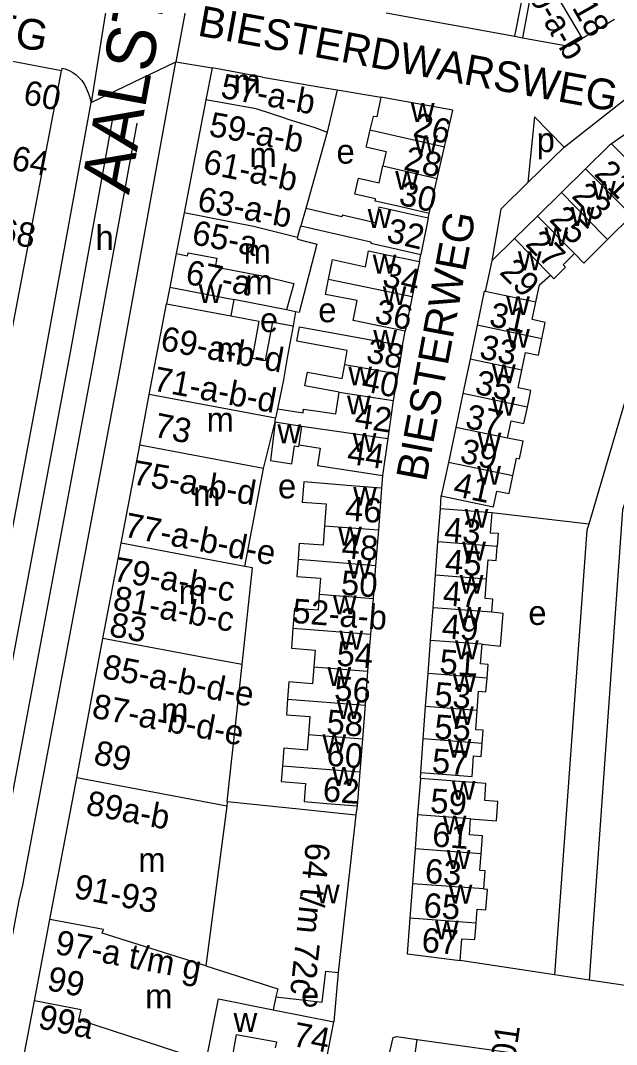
# Model space of a CAD drawing. Extents: x 161141 to 163125, y 381621 to 383200.
# Drawn here: x 161877.9 to 161975.3, y 381774.6 to 381942 of the extents above; entities that cross this region are included whole.
import ezdxf

# ---------------------------------------------------------------- set-up
doc = ezdxf.new("R2010")
doc.units = 0
for name, color, linetype in [('BLT_Basislijn', 7, 'Continuous'), ('BLT_Bebouwing', 7, 'Continuous'), ('BLT_Centroide', 7, 'Continuous'), ('BLT_Huisnummer', 7, 'Continuous'), ('BLT_Huisnummer_ tussenligend', 7, 'Continuous'), ('BLT_Huisnummer_reeks', 7, 'Continuous'), ('BLT_Onderdoorgang_en_onderverdeling', 7, 'Continuous'), ('BLT_Onderverdeling_panden', 7, 'Continuous'), ('BLT_Straatnaam', 7, 'Continuous'), ('BLT_Straatnaam_hoofdweg', 7, 'Continuous'), ('BLT_Vlakafsluiter', 7, 'Continuous')]:
    doc.layers.add(name, color=color, linetype=linetype)

msp = doc.modelspace()

# ---------------------------------------------------------------- linework, layer by layer
at = {"layer": 'BLT_Basislijn'}
for p, q in [((161958.7, 381939.4), (161959.91, 381939.18)), ((161903.29, 381935.24), (161909.2, 381934.23)), ((161929.63, 381930.67), (161936.78, 381929.48)), ((161966.74, 381921.31), (161977.19, 381929.52)), ((161961.91, 381926.22), (161960.82, 381915.5)), ((161966.74, 381921.31), (161961.91, 381926.22)), ((161960.82, 381915.5), (161966.74, 381921.31)), ((161956.4, 381911.16), (161960.82, 381915.5)), ((161944.51, 381909.66), (161944.68, 381910.46)), ((161943.07, 381902.59), (161943.29, 381903.72)), ((161922.84, 381894.38), (161922.46, 381892.07)), ((161940.3, 381888.86), (161940.74, 381891.21)), ((161937.06, 381867.64), (161936.9, 381865.54)), ((161946.51, 381862.15), (161946.66, 381864.31)), ((161970.75, 381859.64), (161954.89, 381861.51)), ((161943.24, 381818.08), (161943.29, 381819.06)), ((161932.93, 381813.63), (161932.68, 381812.15)), ((161965.18, 381785.99), (161949.75, 381788.32)), ((161929.78, 381786.39), (161929.09, 381778.31)), ((161970.83, 381785.14), (161965.18, 381785.99))]:
    msp.add_line(p, q, dxfattribs=at)
for points in [[(161869.7, 381756.03), (161877.68, 381798.15), (161878.28, 381800.64), (161894.15, 381885.14), (161903.29, 381935.24)], [(161884.66, 381934.2), (161884.57, 381933.74)], [(161884.66, 381934.2), (161885.19, 381934.08), (161885.85, 381933.8), (161886.45, 381933.49), (161887.01, 381933.11), (161887.48, 381932.64), (161887.92, 381932.17), (161888.33, 381931.51), (161888.61, 381930.92), (161888.92, 381930.17), (161889.24, 381929.38), (161889.39, 381928.72), (161889.41, 381928.6)], [(161862.3, 381783.76), (161864.78, 381796.88), (161865.38, 381799.36), (161881.2, 381883.55), (161889.41, 381928.6)], [(161861.39, 381757.58), (161869.51, 381800.45), (161870.11, 381802.93), (161885.94, 381887.2), (161893, 381925.95)], [(161865.33, 381756.85), (161873.42, 381799.6), (161874.02, 381802.09), (161889.87, 381886.48), (161896.93, 381925.2)], [(161956.4, 381911.16), (161954.9, 381902.68)], [(161989.65, 381903.26), (161986.93, 381900.89), (161982.48, 381897.44), (161981.61, 381896.55), (161970.75, 381859.64)], [(161993.76, 381901.92), (161992.16, 381899.98), (161990.91, 381895.58), (161987.63, 381896.27), (161987.26, 381896.02), (161976.26, 381861.98), (161970.83, 381785.14)], [(162007.94, 381891.59), (162009.11, 381890.71), (162014.79, 381882.19), (162015.22, 381880.56), (162015.36, 381877.59), (162014.8, 381875.8), (162007.14, 381841.39), (161997.39, 381798.91), (161993.59, 381782.19), (161991.75, 381782.31), (161983.66, 381783.2), (161970.83, 381785.14)], [(161970.75, 381859.64), (161970.46, 381858.66), (161965.18, 381785.99)], [(161932.86, 381750), (161938.8, 381775.78), (161939.33, 381775.94), (161942.73, 381775.44)]]:
    msp.add_lwpolyline(points, dxfattribs=at)
at = {"layer": 'BLT_Bebouwing'}
for p, q in [((161937.63, 381943.24), (161958.7, 381939.4)), ((161974.95, 381942.17), (161969.67, 381939.05)), ((161909.2, 381934.23), (161908.19, 381929.03)), ((161917.46, 381932.71), (161909.2, 381934.23)), ((161874.78, 381882.32), (161884.57, 381933.74)), ((161917.46, 381932.71), (161927.29, 381931.06)), ((161927.29, 381931.06), (161929.63, 381930.67)), ((161929.63, 381930.67), (161927.99, 381923.76)), ((161908.19, 381929.03), (161904.64, 381910.55)), ((161979.31, 381925.23), (161974.49, 381921.83)), ((161945.99, 381916.18), (161947.16, 381921.32)), ((161970.24, 381917.75), (161966.29, 381913.87)), ((161944.68, 381910.46), (161945.99, 381916.18)), ((161966.29, 381913.87), (161962.39, 381910.03)), ((161904.64, 381910.55), (161903.34, 381903.9)), ((161944.51, 381909.66), (161943.29, 381903.73)), ((161962.39, 381910.03), (161958.62, 381906.33)), ((161977.82, 381910.09), (161973.84, 381906.18)), ((161923.17, 381906.53), (161923.7, 381908.42)), ((161958.62, 381906.33), (161954.9, 381902.68)), ((161903.34, 381903.9), (161902.27, 381898.39)), ((161943.07, 381902.59), (161941.9, 381896.9)), ((161927.72, 381897.2), (161928.23, 381899.71)), ((161902.27, 381898.39), (161901.74, 381895.68)), ((161898.94, 381880.84), (161901.74, 381895.68)), ((161912.75, 381896.39), (161912.24, 381893.71)), ((161921.37, 381894.67), (161912.75, 381896.39)), ((161941.9, 381896.9), (161940.74, 381891.21)), ((161922.84, 381894.38), (161921.37, 381894.67)), ((161923.44, 381894.26), (161922.84, 381894.38)), ((161952.52, 381892.19), (161951.35, 381886.61)), ((161940.3, 381888.86), (161939.53, 381884.25)), ((161951.35, 381886.61), (161950.17, 381881.01)), ((161939.53, 381884.25), (161938.8, 381879.9)), ((161920.88, 381883.28), (161919.87, 381878.5)), ((161929.96, 381881.25), (161924.37, 381882.27)), ((161897.37, 381872.55), (161898.94, 381880.84)), ((161950.17, 381881.01), (161949.01, 381875.49)), ((161938.8, 381879.9), (161937.91, 381873.64)), ((161917.59, 381868.77), (161919.49, 381876.39)), ((161949.01, 381875.49), (161947.81, 381869.76)), ((161894.32, 381856.54), (161897.37, 381872.55)), ((161923.41, 381872.63), (161926.86, 381872.11)), ((161937.91, 381873.64), (161937.06, 381867.64)), ((161947.81, 381869.76), (161946.66, 381864.31)), ((161914.57, 381852.75), (161917.59, 381868.77)), ((161936.9, 381865.54), (161936.38, 381858.71)), ((161946.11, 381856.76), (161946.51, 381862.15)), ((161936.38, 381858.71), (161935.93, 381852.93)), ((161891.35, 381840.99), (161894.32, 381856.54)), ((161945.7, 381851.31), (161946.11, 381856.76)), ((161935.93, 381852.93), (161935.52, 381847.54)), ((161945.31, 381846), (161945.7, 381851.31)), ((161935.52, 381847.54), (161935.07, 381841.66)), ((161944.91, 381840.67), (161945.31, 381846)), ((161887.08, 381818.18), (161891.35, 381840.99)), ((161935.07, 381841.66), (161934.61, 381835.65)), ((161944.5, 381835.24), (161944.91, 381840.67)), ((161911.69, 381814.33), (161914.11, 381836.71)), ((161934.61, 381835.65), (161934.19, 381830.09)), ((161944.1, 381829.85), (161944.5, 381835.24)), ((161934.19, 381830.09), (161933.77, 381824.6)), ((161943.7, 381824.55), (161944.1, 381829.85)), ((161933.77, 381824.6), (161933.35, 381819.16)), ((161943.29, 381819.06), (161943.7, 381824.55)), ((161933.35, 381819.16), (161932.93, 381813.63)), ((161882.7, 381795.07), (161887.08, 381818.18)), ((161943.24, 381818.08), (161942.79, 381812.14)), ((161911.69, 381814.33), (161922.83, 381813.17)), ((161922.83, 381813.17), (161932.68, 381812.15)), ((161932.68, 381812.15), (161929.78, 381786.39)), ((161942.79, 381812.14), (161942.38, 381806.58)), ((161942.38, 381806.58), (161941.94, 381800.86)), ((161941.94, 381800.86), (161941.52, 381795.24)), ((161880.18, 381781.75), (161882.7, 381795.07)), ((161927.78, 381786.6), (161929.78, 381786.39)), ((161919.64, 381782.41), (161919.17, 381780.29)), ((161878.33, 381772.08), (161880.18, 381781.75)), ((161919.17, 381780.29), (161929.09, 381778.31)), ((161927.95, 381772.43), (161929.09, 381778.31)), ((161942.73, 381775.44), (161968.87, 381771.76))]:
    msp.add_line(p, q, dxfattribs=at)
for points in [[(161958.7, 381939.4), (161959.63, 381944.37), (161960.51, 381949.07), (161957.51, 381954.23), (161960.58, 381956.05), (161959.98, 381957.07), (161964.68, 381959.85), (161960.78, 381966.79)], [(161964.88, 381947.14), (161964.61, 381947.54), (161961.58, 381948.1), (161960.84, 381944.13), (161959.91, 381939.18)], [(161959.91, 381939.18), (161967.54, 381937.79), (161969.67, 381939.05)], [(161884.57, 381933.74), (161860.5, 381938.33)], [(161936.78, 381929.48), (161936.14, 381926.22), (161935.51, 381926.32), (161934.98, 381924.11)], [(161947.16, 381921.32), (161948.54, 381927.34), (161936.78, 381929.48)], [(161934.98, 381924.11), (161934.36, 381921.46), (161934.32, 381921.32), (161937.64, 381920.56), (161937.11, 381918.21)], [(161927.99, 381923.76), (161924.5, 381911.27)], [(161974.49, 381921.83), (161974.17, 381921.6), (161970.24, 381917.75)], [(161944.68, 381910.46), (161939.81, 381911.57), (161935.86, 381912.48), (161935.9, 381912.82), (161932.51, 381913.6), (161933.11, 381916.24), (161936.48, 381915.47), (161937.11, 381918.21)], [(161944.51, 381909.66), (161939.63, 381910.77), (161936.43, 381911.5), (161935.85, 381908.94), (161930.48, 381910.17), (161930.42, 381909.91), (161924.5, 381911.27)], [(161923.7, 381908.42), (161935.13, 381905.81), (161935.14, 381905.6), (161938.28, 381904.88), (161943.29, 381903.73)], [(161923.17, 381906.53), (161923.14, 381906.25), (161926.34, 381905.45), (161923.44, 381894.26)], [(161973.84, 381906.18), (161969.94, 381902.34), (161968.42, 381903.89)], [(161928.23, 381899.71), (161928.88, 381902.9), (161934.25, 381901.72), (161934.77, 381904.32), (161938.01, 381903.62), (161943.07, 381902.59)], [(161954.9, 381902.68), (161953.85, 381897.67)], [(161964.48, 381900.37), (161965.05, 381899.79), (161966.95, 381901.66), (161966.55, 381902.06), (161968.42, 381903.89)], [(161962.09, 381895.94), (161962.69, 381898.78), (161964.48, 381900.37)], [(161953.85, 381897.67), (161953.69, 381897.72), (161952.52, 381892.19)], [(161940.74, 381891.21), (161935.68, 381892.25), (161932.26, 381892.96), (161932.9, 381896.21), (161927.72, 381897.2)], [(161963.08, 381889.97), (161963.65, 381892.64), (161961.5, 381893.1), (161962.09, 381895.94)], [(161912.24, 381893.71), (161916.86, 381892.85), (161915.73, 381886.81), (161917.94, 381886.39)], [(161917.94, 381886.39), (161919.12, 381892.69), (161922.46, 381892.07)], [(161922.46, 381892.07), (161921.49, 381886.86), (161920.88, 381883.28)], [(161930.89, 381885.76), (161931.3, 381888.05), (161923.06, 381889.55), (161923.49, 381891.92), (161935.15, 381889.78), (161940.3, 381888.86)], [(161959.83, 381884.82), (161960.44, 381887.72), (161962.52, 381887.29), (161963.08, 381889.97)], [(161924.37, 381882.27), (161924.77, 381884.5), (161930.47, 381883.47), (161930.89, 381885.76)], [(161960.73, 381878.79), (161961.3, 381881.49), (161959.22, 381881.92), (161959.83, 381884.82)], [(161926.88, 381878.06), (161929.41, 381877.68), (161929.96, 381881.25)], [(161919.87, 381878.5), (161924.06, 381877.87), (161924.15, 381878.46), (161926.88, 381878.06)], [(161957.49, 381873.71), (161958.09, 381876.54), (161960.16, 381876.1), (161960.73, 381878.79)], [(161919.49, 381876.39), (161918.75, 381870.06), (161922.24, 381869.54), (161922.68, 381872.48), (161923.38, 381872.37), (161923.41, 381872.63)], [(161958.35, 381867.55), (161958.96, 381870.44), (161959.42, 381870.35), (161960.02, 381873.24), (161957.49, 381873.71)], [(161926.86, 381872.11), (161926.43, 381869.23), (161932.12, 381868.38), (161937.06, 381867.64)], [(161946.66, 381864.31), (161951.55, 381863.28), (161955.18, 381862.52), (161955.72, 381865.07), (161957.74, 381864.65), (161958.35, 381867.55)], [(161936.9, 381865.54), (161931.92, 381865.95), (161924.19, 381866.58), (161923.93, 381863.28), (161927.86, 381862.98), (161927.59, 381859.4)], [(161954.89, 381861.51), (161951.5, 381861.77), (161946.51, 381862.15)], [(161954.89, 381861.51), (161954.64, 381858.27), (161955.93, 381858.17), (161955.77, 381856.02)], [(161927.59, 381859.4), (161927.34, 381856.21), (161923.45, 381856.51), (161923.25, 381853.93)], [(161954.05, 381850.67), (161954.3, 381853.84), (161955.61, 381853.73), (161955.77, 381856.02)], [(161923.25, 381853.93), (161923.04, 381851.13), (161926.91, 381850.83), (161926.71, 381848.22)], [(161914.11, 381836.71), (161915.82, 381852.51), (161914.57, 381852.75)], [(161954.93, 381845.27), (161955.1, 381847.4), (161953.81, 381847.5), (161954.05, 381850.67)], [(161926.71, 381848.22), (161926.51, 381845.61), (161922.67, 381845.9), (161922.42, 381842.64)], [(161953.32, 381840.03), (161956.35, 381839.73), (161956.76, 381845.08), (161954.93, 381845.27)], [(161922.42, 381842.64), (161922.17, 381839.37), (161926.02, 381839.07), (161925.81, 381836.33)], [(161954.14, 381834.5), (161954.31, 381836.74), (161953.07, 381836.84), (161953.32, 381840.03)], [(161925.81, 381836.33), (161925.6, 381833.58), (161921.75, 381833.88), (161921.54, 381831.08)], [(161952.52, 381829.21), (161952.76, 381832.35), (161953.96, 381832.26), (161954.14, 381834.5)], [(161921.54, 381831.08), (161921.34, 381828.49), (161925.16, 381828.2), (161924.93, 381825.29)], [(161953.34, 381823.82), (161953.5, 381825.97), (161952.28, 381826.06), (161952.52, 381829.21)], [(161924.93, 381825.29), (161924.74, 381822.74), (161920.93, 381823.03), (161920.71, 381820.15)], [(161943.29, 381819.06), (161948.28, 381818.68), (161951.68, 381818.42), (161951.94, 381821.77), (161953.17, 381821.67), (161953.34, 381823.82)], [(161920.71, 381820.15), (161920.51, 381817.58), (161924.46, 381817.28), (161924.23, 381814.31), (161927.95, 381814.02), (161932.93, 381813.63)], [(161951.45, 381811.51), (161955.66, 381811.19), (161955.89, 381814.35), (161953.76, 381814.51), (161953.96, 381817.28), (161948.23, 381817.71), (161943.24, 381818.08)], [(161953.16, 381805.78), (161953.38, 381808.73), (161951.26, 381808.89), (161951.45, 381811.51)], [(161953.61, 381800.05), (161953.83, 381803.01), (161952.96, 381803.07), (161953.16, 381805.78)], [(161952.33, 381794.44), (161952.5, 381796.74), (161953.96, 381796.63), (161954.2, 381799.96), (161953.61, 381800.01), (161953.61, 381800.05)], [(161941.52, 381795.24), (161941.08, 381789.42), (161949.75, 381788.32)], [(161949.75, 381788.32), (161950.02, 381791.91), (161952.13, 381791.75), (161952.33, 381794.44)], [(161919.64, 381782.41), (161927.2, 381781.53), (161927.78, 381786.6)], [(161919.58, 381774.05), (161919.76, 381774.99), (161913.15, 381776.22), (161912.42, 381772.28), (161908.46, 381773.02)], [(161968.87, 381771.76), (161967.04, 381758.45), (161959.47, 381759.49), (161956.12, 381735.31), (161937.57, 381737.88), (161942.73, 381775.44)]]:
    msp.add_lwpolyline(points, dxfattribs=at)
at = {"layer": 'BLT_Onderdoorgang_en_onderverdeling'}
for p, q in [((161902.27, 381898.39), (161912.75, 381896.39)), ((161901.74, 381895.68), (161912.24, 381893.71))]:
    msp.add_line(p, q, dxfattribs=at)
at = {"layer": 'BLT_Onderverdeling_panden'}
for p, q in [((161964.88, 381947.14), (161969.67, 381939.05)), ((161921.4, 381925.89), (161926.01, 381924.48)), ((161934.98, 381924.11), (161947.16, 381921.32)), ((161937.11, 381918.21), (161945.99, 381916.18)), ((161924.5, 381911.27), (161923.7, 381908.42)), ((161968.42, 381903.89), (161962.39, 381910.03)), ((161964.48, 381900.37), (161958.62, 381906.33)), ((161928.23, 381899.71), (161941.9, 381896.9)), ((161962.09, 381895.94), (161953.85, 381897.67)), ((161963.08, 381889.97), (161952.52, 381892.19)), ((161930.89, 381885.76), (161939.53, 381884.25)), ((161959.83, 381884.82), (161951.35, 381886.61)), ((161919.55, 381876.97), (161898.94, 381880.84)), ((161929.96, 381881.25), (161938.8, 381879.9)), ((161960.73, 381878.79), (161950.17, 381881.01)), ((161919.87, 381878.5), (161919.55, 381876.97)), ((161919.49, 381876.39), (161919.55, 381876.97)), ((161919.49, 381876.39), (161923.87, 381875.68)), ((161923.41, 381872.63), (161923.87, 381875.68)), ((161923.87, 381875.68), (161937.91, 381873.64)), ((161957.49, 381873.71), (161949.01, 381875.49)), ((161917.59, 381868.77), (161897.37, 381872.55)), ((161958.35, 381867.55), (161947.81, 381869.76)), ((161927.59, 381859.4), (161936.38, 381858.71)), ((161914.57, 381852.75), (161894.32, 381856.54)), ((161955.77, 381856.02), (161946.11, 381856.76)), ((161923.25, 381853.93), (161935.93, 381852.93)), ((161954.05, 381850.67), (161945.7, 381851.31)), ((161926.71, 381848.22), (161935.52, 381847.54)), ((161954.93, 381845.27), (161945.31, 381846)), ((161922.42, 381842.64), (161935.07, 381841.66)), ((161908.98, 381837.67), (161891.35, 381840.99)), ((161953.32, 381840.03), (161944.91, 381840.67)), ((161925.81, 381836.33), (161934.61, 381835.65)), ((161954.14, 381834.5), (161944.5, 381835.24)), ((161921.54, 381831.08), (161934.19, 381830.09)), ((161952.52, 381829.21), (161944.1, 381829.85)), ((161924.93, 381825.29), (161933.77, 381824.6)), ((161953.34, 381823.82), (161943.7, 381824.55)), ((161920.71, 381820.15), (161933.35, 381819.16)), ((161911.59, 381813.59), (161887.08, 381818.18)), ((161951.45, 381811.51), (161942.79, 381812.14)), ((161953.16, 381805.78), (161942.38, 381806.58)), ((161953.61, 381800.05), (161941.94, 381800.86)), ((161952.33, 381794.44), (161941.52, 381795.24)), ((161908.46, 381773.02), (161910.04, 381781))]:
    msp.add_line(p, q, dxfattribs=at)
for points in [[(161921.4, 381925.89), (161916.38, 381927.53), (161908.19, 381929.03)], [(161926.01, 381924.48), (161927.99, 381923.76)], [(161981.82, 381914.03), (161980.57, 381915.73), (161974.49, 381921.83)], [(161977.82, 381910.09), (161976.33, 381911.56), (161970.24, 381917.75)], [(161973.84, 381906.18), (161973.23, 381906.8), (161966.29, 381913.87)], [(161923.17, 381906.53), (161915.94, 381908.29), (161904.64, 381910.55)], [(161903.34, 381903.9), (161905.2, 381903.53), (161905.3, 381904.04), (161909.96, 381903.13), (161909.69, 381901.73), (161917.36, 381900.23), (161922.58, 381899.01), (161921.37, 381894.67)], [(161914.11, 381836.71), (161908.98, 381837.67)], [(161911.69, 381814.33), (161911.59, 381813.59)], [(161911.59, 381813.59), (161908.18, 381787.45)], [(161908.18, 381787.45), (161891.24, 381792.79), (161891.43, 381793.39), (161882.7, 381795.07)], [(161908.18, 381787.45), (161919.94, 381783.74), (161919.64, 381782.41)], [(161910.04, 381781), (161910.25, 381782.06), (161919.17, 381780.29)], [(161906.27, 381772.41), (161906.29, 381772.49), (161887.44, 381778.65), (161887.78, 381780.3), (161880.18, 381781.75)]]:
    msp.add_lwpolyline(points, dxfattribs=at)
at = {"layer": 'BLT_Vlakafsluiter'}
for p, q in [((161906.12, 381950.56), (161903.29, 381935.24)), ((161892.27, 381946.42), (161889.41, 381928.6)), ((161889.41, 381928.6), (161903.29, 381935.24))]:
    msp.add_line(p, q, dxfattribs=at)

# ---------------------------------------------------------------- texts
at = {"layer": 'BLT_Centroide'}
for s, p in [('m', (161912.69, 381930.06)), ('w', (161941.69, 381925.41)), ('w', (161942.22, 381920.12)), ('p', (161962.24, 381920.48)), ('m', (161915.3, 381918.06)), ('e', (161929.53, 381918.59)), ('w', (161939.12, 381914.34)), ('w', (161971.31, 381912.7)), ('w', (161934.63, 381908.09)), ('w', (161967.81, 381908.42)), ('h', (161890.15, 381904.5)), ('w', (161963.52, 381905.11)), ('m', (161914.35, 381902.25)), ('w', (161959.17, 381901.17)), ('w', (161935.45, 381900.62)), ('m', (161914.63, 381897.25)), ('w', (161907.01, 381895.79)), ('w', (161937.09, 381895.47)), ('e', (161926.55, 381892.67)), ('w', (161957.27, 381893.84)), ('e', (161917.02, 381891.05)), ('w', (161935.55, 381888.31)), ('w', (161957.27, 381888.5)), ('m', (161909.91, 381886.25)), ('w', (161954.95, 381882.69)), ('w', (161931.47, 381882.35)), ('w', (161931.25, 381877.59)), ('w', (161954.91, 381877.38)), ('m', (161908.3, 381874.78)), ('w', (161919.88, 381872.9)), ('w', (161932.19, 381871.47)), ('w', (161952.6, 381871.53)), ('w', (161952.55, 381866.12)), ('m', (161906.1, 381862.62)), ('e', (161919.97, 381863.88)), ('w', (161932.26, 381862.66)), ('w', (161950.49, 381859.09)), ('w', (161929.8, 381856.16)), ('w', (161950.08, 381853.72)), ('w', (161931.34, 381850.75)), ('w', (161949.67, 381848.28)), ('m', (161903.74, 381846.62)), ('w', (161928.96, 381844.94)), ('w', (161949.31, 381843.03)), ('e', (161960.88, 381843.19)), ('w', (161930, 381839.16)), ('w', (161948.9, 381837.59)), ('w', (161928.06, 381833.22)), ('w', (161948.52, 381832.22)), ('m', (161900.88, 381827.28)), ('w', (161929.57, 381827.84)), ('w', (161948.11, 381826.84)), ('w', (161927.23, 381822.22)), ('w', (161947.7, 381821.5)), ('w', (161928.81, 381816.88)), ('w', (161948.38, 381814.62)), ('w', (161946.91, 381808.97)), ('m', (161897.14, 381802.81)), ('w', (161947.55, 381803.31)), ('w', (161926.2, 381797.69)), ('w', (161947.87, 381797.66)), ('w', (161945.63, 381791.78)), ('m', (161898.26, 381780.53)), ('e', (161923.74, 381780.81)), ('w', (161912.71, 381776.67))]:
    msp.add_text(s, height=4, dxfattribs=at).set_placement(p)
at = {"layer": 'BLT_Huisnummer'}
for s, rotation, p in [('18', 299.5587, (161967.95, 381944.12)), ('26', 346.6553, (161941.87, 381923.13)), ('30', 347.1145, (161939.53, 381911.93)), ('23', 314.5335, (161967.8, 381913.17)), ('27', 314.5349, (161960.24, 381905.34)), ('34', 347.1145, (161936.84, 381898.61)), ('31', 348.1325, (161954.3, 381892.09)), ('38', 348.4271, (161934.2, 381886.18)), ('35', 348.1236, (161951.96, 381881.01)), ('42', 351.4954, (161932.35, 381875.5)), ('73', 348.5998, (161899.51, 381873.99)), ('44', 351.4954, (161931.1, 381869.58)), ('39', 348.1237, (161949.53, 381869.8)), ('41', 348.1237, (161948.43, 381864.31)), ('46', 355.6099, (161930.83, 381860.3)), ('43', 355.6244, (161947.03, 381856.83)), ('50', 355.602, (161930.15, 381848.14)), ('47', 355.6286, (161946.82, 381846.42)), ('54', 355.5982, (161929.44, 381836.55)), ('51', 355.6279, (161946.26, 381835.25)), ('58', 355.6009, (161927.8, 381825.39)), ('55', 355.6336, (161945.41, 381824.61)), ('62', 355.6752, (161927.19, 381814.38)), ('59', 355.7855, (161944.75, 381812.5)), ('63', 355.7879, (161943.88, 381801.03)), ('67', 355.7874, (161943.35, 381789.74)), ('99', 348.5076, (161882.05, 381783.54)), ('74', 349.0485, (161922.18, 381774.4))]:
    msp.add_text(s, height=4, rotation=rotation, dxfattribs=at).set_placement(p)
at = {"layer": 'BLT_Huisnummer_ tussenligend'}
for s, rotation, p in [('28', 346.6553, (161940.34, 381917.64)), ('21', 314.5327, (161971.5, 381916.79)), ('25', 314.5335, (161964.15, 381909.32)), ('32', 347.1145, (161937.52, 381905.86)), ('29', 314.5349, (161956.01, 381900.72)), ('36', 347.1145, (161935.59, 381892.64)), ('33', 348.1325, (161952.71, 381886.8)), ('40', 348.4271, (161933.42, 381881.49)), ('37', 348.1236, (161950.4, 381875.43)), ('48', 355.6099, (161930.26, 381854.14)), ('45', 355.6244, (161947.17, 381851.62)), ('49', 355.6286, (161946.64, 381841.03)), ('56', 355.5982, (161929.06, 381830.88)), ('53', 355.6279, (161945.42, 381829.9)), ('60', 355.6009, (161927.79, 381820.19)), ('57', 355.6336, (161945.02, 381819.03)), ('61', 355.7855, (161945.07, 381807)), ('65', 355.7879, (161943.66, 381795.43))]:
    msp.add_text(s, height=4, rotation=rotation, dxfattribs=at).set_placement(p)
at = {"layer": 'BLT_Huisnummer_reeks'}
for s, rotation, p in [('20-a-b', 300.6555, (161959.34, 381948.45)), ('57-a-b', 349.62, (161910.43, 381929.4)), ('60', 349.2779, (161878.17, 381928.35)), ('59-a-b', 349.6209, (161908.52, 381923.15)), ('64', 349.2779, (161876.22, 381917.64)), ('61-a-b', 348.5998, (161907.53, 381917.09)), ('63-a-b', 349.4078, (161906.61, 381910.93)), ('68', 349.2779, (161874.07, 381905.86)), ('65-a', 349.2114, (161905.71, 381905.46)), ('67-a', 349.2118, (161904.68, 381898.98)), ('69-a-b-d', 349.4214, (161900.59, 381888.14)), ('71-a-b-d', 349.4214, (161899.4, 381881.53)), ('75-a-b-d', 350.0602, (161896.05, 381866.21)), ('77-a-b-d-e', 349.0355, (161894.64, 381857.66)), ('79-a-b-c', 350.015, (161892.88, 381850.42)), ('81-a-b-c', 349.3297, (161892.81, 381845.72)), ('52-a-b', 355.602, (161922.21, 381843.54)), ('83', 349.3922, (161892.23, 381841.39)), ('85-a-b-d-e', 349.0355, (161891.08, 381834.54)), ('87-a-b-d-e', 349.3297, (161889.39, 381828.08)), ('89', 347.2723, (161889.64, 381820.52)), ('89a-b', 349.3934, (161888.4, 381812.24)), ('64 t/m 72c', 264.0257, (161924.55, 381807.74)), ('91-93', 349.3934, (161886.45, 381798.58)), ('97-a t/m g', 349.4772, (161883.38, 381789.44)), ('99a', 348.2916, (161880.58, 381777.31)), ('27 t/m 101', 81.9198, (161955.98, 381752.52))]:
    msp.add_text(s, height=4, rotation=rotation, dxfattribs=at).set_placement(p)
at = {"layer": 'BLT_Straatnaam'}
for s, rotation, p in [('ANNA BIJNSWEG', 349.3929, (161827.45, 381946.99)), ('BIESTERDWARSWEG', 349.6535, (161906.66, 381939.55)), ('BIESTERWEG', 79.4615, (161944.16, 381866.46))]:
    msp.add_text(s, height=5, rotation=rotation, dxfattribs=at).set_placement(p)
at = {"layer": 'BLT_Straatnaam_hoofdweg'}
msp.add_text('AALSTERWEG', height=8, rotation=79.5414, dxfattribs=at).set_placement((161895.61, 381913.41))

doc.saveas('drawing.dxf')
